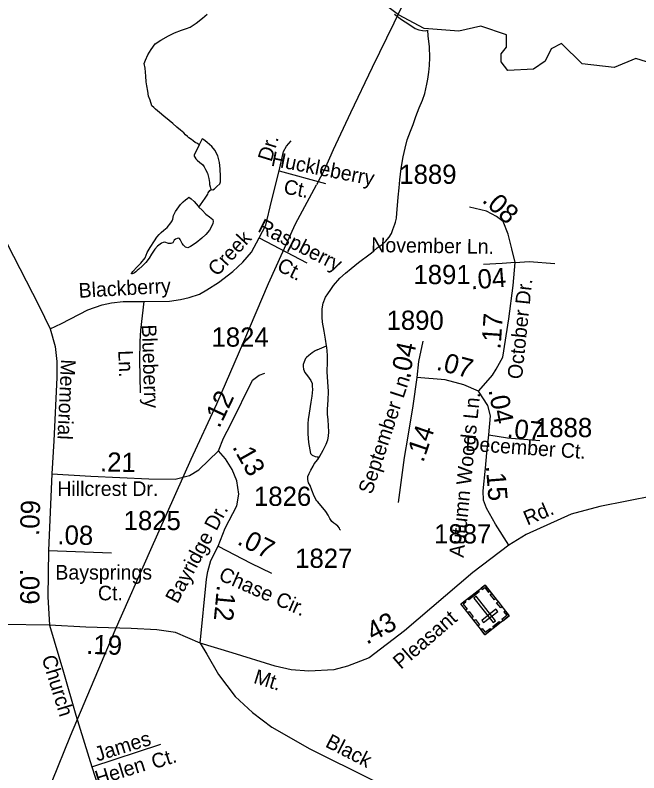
# Model space of a CAD drawing. Extents: x 2082433 to 2279600, y 546599 to 755198.
# Drawn here: x 2109649 to 2113702, y 655560 to 660486 of the extents above; entities that cross this region are included whole.
import ezdxf

# ---------------------------------------------------------------- set-up
doc = ezdxf.new("R2010")
doc.units = 0
for name, color, linetype in [('Exist Cultural Cemetery CELL', 7, 'Continuous'), ('Exist Hydrographic Creek Single Shore', 7, 'Continuous'), ('Exist Hydrographic Misc Water Feature', 7, 'Continuous'), ('Exist Road Non-System Type 51', 7, 'Continuous'), ('Exist Road Non-System Type 51 Label', 7, 'Continuous'), ('Exist Road Secondary Mileage Hundredths English Label', 7, 'Continuous'), ('Exist Road Secondary Type 51 Attributed', 7, 'Continuous'), ('Exist Road Secondary Type 51 Label', 7, 'Continuous'), ('Exist Road Secondary Type 51 Number Label', 7, 'Continuous'), ('Exist Utilities Electrical Transmission Line', 7, 'Continuous')]:
    doc.layers.add(name, color=color, linetype=linetype)

msp = doc.modelspace()

# ---------------------------------------------------------------- linework, layer by layer
at = {"layer": 'Exist Cultural Cemetery CELL'}
for points in [[(2112859.3, 656580.4), (2112702.4, 656457.9), (2112545.6, 656658.5), (2112702.5, 656781.1)], [(2112676.5, 656760.7), (2112683.6, 656751.6), (2112700.9, 656765.2), (2112725.8, 656733.3), (2112734.6, 656740.2), (2112702.6, 656781.1)], [(2112664.3, 656736.7), (2112597.5, 656684.4), (2112590.4, 656693.4), (2112657.3, 656745.6)], [(2112755.3, 656536.4), (2112770.1, 656547.9), (2112645.2, 656707.7), (2112630.5, 656696.2)], [(2112745.6, 656726), (2112772.3, 656691.8), (2112763.3, 656684.8), (2112736.6, 656719)], [(2112571.8, 656678.9), (2112578.8, 656669.9), (2112561.5, 656656.3), (2112586.4, 656624.5), (2112577.6, 656617.6), (2112545.6, 656658.5)], [(2112787, 656673), (2112813.7, 656638.9), (2112804.7, 656631.9), (2112778, 656666)], [(2112599.1, 656608.6), (2112625.8, 656574.4), (2112616.8, 656567.4), (2112590.1, 656601.6)], [(2112785.2, 656608.9), (2112773.7, 656623.6), (2112680.9, 656551.2), (2112692.4, 656536.4)], [(2112832.6, 656614.5), (2112823.7, 656607.6), (2112843.5, 656582.2), (2112811.5, 656557.2), (2112818.4, 656548.5), (2112859.3, 656580.4)], [(2112639.7, 656556.6), (2112666.3, 656522.5), (2112657.3, 656515.5), (2112630.7, 656549.6)], [(2112800.9, 656534.8), (2112760.1, 656502.9), (2112753, 656511.9), (2112793.9, 656543.8)], [(2112675.6, 656492), (2112684.6, 656499), (2112704.4, 656473.6), (2112736.4, 656498.6), (2112743.2, 656489.8), (2112702.3, 656457.9)]]:
    msp.add_lwpolyline(points, close=True, dxfattribs=at)
at = {"layer": 'Exist Hydrographic Creek Single Shore'}
msp.add_lwpolyline([(2114050.2, 660088), (2113683.3, 660203.7), (2113542.3, 660144.3), (2113333.3, 660168.2), (2113199.2, 660302.1), (2113133.2, 660267.4), (2113092.2, 660186.2), (2113017.3, 660135.3), (2112850.2, 660125.5), (2112808.2, 660182.1), (2112808.2, 660234.7), (2112841.2, 660276.7), (2112841.2, 660358.6), (2112674.3, 660414.5), (2112532.2, 660381.3), (2112307.2, 660399), (2112140.3, 660487.7), (2111940.2, 660639.4), (2111831.3, 660677.7), (2111656.2, 660661.6), (2111604.3, 660692.2)], dxfattribs=at)
at = {"layer": 'Exist Hydrographic Misc Water Feature'}
for p, q in [((2111611.6, 658309.2), (2111672.9, 658335.7)), ((2111615.5, 657614.2), (2111615.7, 657596.8))]:
    msp.add_line(p, q, dxfattribs=at)
for points in [[(2110845.5, 659642.4), (2110833.6, 659650.2), (2110819.7, 659658.4), (2110805.5, 659668.3), (2110795.5, 659676.3), (2110777.4, 659688.3), (2110769.4, 659696.1), (2110757.3, 659708), (2110745.2, 659720), (2110723.3, 659737.9), (2110699.3, 659757.7), (2110673.3, 659782), (2110650.9, 659801.6), (2110614.8, 659829.8), (2110587.4, 659853.4), (2110560.9, 659873.6), (2110551.1, 659885.3), (2110536.9, 659897.1), (2110526.7, 659933.2), (2110516.6, 659959), (2110510.9, 659991.1), (2110504.7, 660025.3), (2110500.4, 660053.1), (2110498.4, 660089.2), (2110494.3, 660141.2), (2110488.1, 660171), (2110496.1, 660192.9), (2110511.9, 660227), (2110533.6, 660263), (2110559.7, 660299.3), (2110595.6, 660323.4), (2110645.4, 660351.6), (2110685.2, 660371.5), (2110731.3, 660387.7), (2110763.1, 660397.9), (2110787.3, 660408), (2110824.8, 660434), (2110867, 660466), (2110897, 660492.3)], [(2112114.8, 660492.1), (2112158.9, 660456.3), (2112207.1, 660426.7), (2112249.1, 660398.8), (2112272.9, 660390.7), (2112297.1, 660385), (2112315.3, 660384.7), (2112330.9, 660387.2)], [(2111672.9, 658335.7), (2111666.1, 658378.8), (2111657.7, 658430.8), (2111645.6, 658490.6), (2111643.6, 658522.6), (2111645, 658576.7), (2111651, 658612.7), (2111666.5, 658652.5), (2111680.9, 658674.7), (2111701, 658702.9), (2111718.4, 658729), (2111760, 658775), (2111796.3, 658809.3), (2111832, 658839.2), (2111879.6, 658877.4), (2111955.3, 658933.7), (2111975.6, 658950.1), (2112001.2, 658972.2), (2112033.4, 658994.1), (2112055.5, 659014.3), (2112079.3, 659042.3), (2112095.1, 659066.3), (2112104.5, 659092.4), (2112116.6, 659126.6), (2112120.7, 659140.6), (2112126.3, 659166.6), (2112130.4, 659198.4), (2112134.1, 659248.5), (2112138.4, 659302.6), (2112143.7, 659362.7), (2112149.9, 659414.5), (2112157, 659488.4), (2112171, 659564.6), (2112182.9, 659620.8), (2112196.6, 659674.7), (2112218.1, 659730.6), (2112235.8, 659774.6), (2112253.8, 659826.6), (2112275.3, 659883), (2112296.9, 659932.9), (2112311, 659976.9), (2112324.6, 660037), (2112330.7, 660069.3), (2112338.3, 660115.1), (2112342.2, 660159.2), (2112343.8, 660211.3), (2112341.4, 660279), (2112333.4, 660351.2), (2112330.9, 660387.2)], [(2110845.5, 659642.4), (2110813.5, 659576.2), (2110811.9, 659568.3), (2110816, 659562.1), (2110823.6, 659552.4), (2110831.8, 659542.2), (2110849.8, 659528.5), (2110866.2, 659514.3), (2110877.9, 659500.4), (2110885.9, 659482.5), (2110898.2, 659458.8), (2110904.4, 659440.4), (2110908.3, 659422.7), (2110912.4, 659398.6), (2110912.2, 659384.9), (2110916.3, 659368.8), (2110918.3, 659360.8), (2110922.6, 659352.9)], [(2110922.6, 659352.9), (2110932.9, 659350.5), (2110944.6, 659356.8), (2110960.3, 659370.7), (2110978.4, 659389), (2110984.5, 659402.7), (2110984.1, 659436.8), (2110981.9, 659487), (2110977.8, 659528.6), (2110965.7, 659570.6), (2110947.8, 659608.6), (2110927.7, 659630.7), (2110897.4, 659658.4), (2110873.6, 659676.2), (2110863.8, 659680.5), (2110845.5, 659642.4)], [(2110842.9, 659238.4), (2110852.7, 659252.7), (2110868.7, 659274.6), (2110884.3, 659296.6), (2110900.5, 659322.5), (2110904.4, 659330.5), (2110914.4, 659344.8), (2110922.6, 659352.9)], [(2110842.9, 659238.4), (2110865, 659218.4), (2110889, 659192.5), (2110913, 659174.6), (2110933.3, 659156.6), (2110936.8, 659144.7), (2110933.1, 659130.6), (2110925.3, 659110.8), (2110911.3, 659088.9), (2110889.2, 659060.6), (2110861.5, 659036.8), (2110825.4, 659004.5), (2110789.5, 658982.4), (2110771.7, 658972.1), (2110757.3, 658976.3), (2110751.6, 658982.1), (2110743.6, 658990.2), (2110733.8, 659002.2), (2110721.5, 659028), (2110717.8, 659034.3), (2110709.6, 659036.3), (2110701.6, 659034.3), (2110691.5, 659030.1), (2110683.5, 659022), (2110673.5, 659006.1), (2110667.7, 659004.1), (2110661.4, 659001.8), (2110645.6, 659001.8), (2110621.4, 659009.9), (2110611.3, 659007.8), (2110599.7, 659003.9), (2110591.5, 658997.8), (2110573.8, 658983.9), (2110557.6, 658963.6), (2110535.7, 658931.6), (2110519.9, 658905.6), (2110498.2, 658877.3), (2110473.8, 658853.4), (2110452.2, 658833.5), (2110442.4, 658825.3), (2110432.5, 658817.1), (2110424.3, 658811.4), (2110416.5, 658805.3), (2110410.2, 658803.4), (2110406.3, 658803.2), (2110406.1, 658809.3), (2110410.2, 658813.1), (2110414.3, 658819.4), (2110442.2, 658849.3), (2110466.2, 658873.2), (2110493.9, 658907.5), (2110508, 658943.5), (2110527.7, 658975.4), (2110555.6, 659019.5), (2110569.3, 659041.7), (2110585.7, 659060), (2110597.2, 659073.6), (2110615.4, 659087.9), (2110637.4, 659105.6), (2110661.2, 659136.1), (2110669.2, 659147.9), (2110674.9, 659160), (2110679, 659184.1), (2110690.9, 659209.9), (2110722.9, 659254.1), (2110740.7, 659272.1), (2110756.9, 659284.2), (2110770.5, 659296.4), (2110778.5, 659302.1), (2110792.6, 659292.2), (2110812.9, 659274.1), (2110838.7, 659244.7), (2110842.9, 659238.4)], [(2111611.6, 658309.2), (2111597.9, 658303.2), (2111579.6, 658291), (2111557.5, 658272.8), (2111543.5, 658260.7), (2111535.9, 658253), (2111527.9, 658231), (2111521.8, 658214.9), (2111521.6, 658200.8), (2111523.6, 658185), (2111531.8, 658163.1), (2111548.2, 658141.2), (2111559.9, 658124.8), (2111570, 658111.1), (2111578.6, 658091.1), (2111580.2, 658073), (2111580.4, 658051.1), (2111576.3, 658009.2), (2111570.6, 657969.1), (2111560.5, 657899.2), (2111552.7, 657857), (2111551.1, 657831.3), (2111550.9, 657802.9), (2111551.5, 657763), (2111556.2, 657707.2), (2111564.8, 657658.8), (2111568.7, 657636.7), (2111579.2, 657625.5), (2111599.5, 657617.1), (2111615.5, 657614.2)], [(2111615.7, 657596.8), (2111629.4, 657618.6), (2111651.4, 657658.7), (2111671.1, 657697.1), (2111681.1, 657724.8), (2111684.8, 657749), (2111686.8, 657777), (2111686.4, 657814.8), (2111682.5, 657854.8), (2111678.2, 657891.1), (2111678, 657924.8), (2111683.8, 657982.8), (2111685.4, 658038.8), (2111681.3, 658102.8), (2111677, 658166.7), (2111678.8, 658230.9), (2111678.4, 658274.8), (2111674.3, 658326.9), (2111672.9, 658335.7)], [(2111616.5, 657321.3), (2111610.4, 657325.5), (2111592.7, 657359.4), (2111576.3, 657397.1), (2111566.1, 657427.1), (2111556.4, 657445.2), (2111550.5, 657468), (2111551.1, 657487.4), (2111559.3, 657506), (2111569.6, 657527.1), (2111585.3, 657552.7), (2111593.3, 657568.1), (2111615.7, 657596.8)], [(2111762.3, 657137.4), (2111760, 657142.2), (2111756.8, 657150.4), (2111746.5, 657162.9), (2111732.8, 657174.7), (2111720.7, 657183.5), (2111706.7, 657194.1), (2111693, 657214), (2111682.5, 657235), (2111669, 657258.6), (2111616.5, 657321.3)]]:
    msp.add_lwpolyline(points, dxfattribs=at)
at = {"layer": 'Exist Road Non-System Type 51'}
for p, q in [((2111364.8, 659472.9), (2111666.4, 659390.7)), ((2111235.8, 659037.5), (2111545.4, 658876.3))]:
    msp.add_line(p, q, dxfattribs=at)
for points in [[(2111364.8, 659472.9), (2111393.9, 659598.7), (2111413.2, 659634.2), (2111443.8, 659669.6)], [(2111235.8, 659037.5), (2111278.6, 659120.6), (2111315.7, 659275.4), (2111364.8, 659472.9)], [(2110485.2, 658624), (2110651.3, 658627.2), (2110723.9, 658636.9), (2110780.3, 658649.8), (2110846.4, 658672.3), (2110894.8, 658699.7), (2110970.6, 658748.1), (2111063.3, 658818.3), (2111127.8, 658879.5), (2111184.2, 658944), (2111235.8, 659037.5)], [(2112899.1, 658878.7), (2112989.4, 658883.6), (2113155.5, 658870.7)], [(2109875.8, 658447.1), (2109951.5, 658482.1), (2110122.4, 658569.1), (2110214.4, 658603), (2110275.6, 658615.9), (2110351.4, 658624), (2110485.2, 658624)], [(2110485.2, 658624), (2110464.3, 658436.9), (2110460.2, 658363.5), (2110457, 658242.6), (2110461.9, 658031.4)], [(2110147.9, 655598.7), (2110595.4, 655747.4)]]:
    msp.add_lwpolyline(points, dxfattribs=at)
at = {"layer": 'Exist Road Secondary Type 51 Attributed'}
for points in [[(2108462.9, 660302.2), (2108540.5, 660244.9), (2108599.1, 660178.7), (2108715, 660010.7), (2108771, 659938.1), (2108834.7, 659866.8), (2108982.9, 659756.1), (2109252.9, 659522.3), (2109347.6, 659430.4), (2109408.8, 659346.9), (2109513.2, 659159), (2109803.4, 658597.4), (2109875.8, 658447.1), (2109909.2, 658331.5), (2109919.6, 658234.8), (2109921, 658130.4), (2109901.5, 657718.4), (2109886.9, 657504.8)], [(2112899.1, 658878.7), (2112876.5, 658967.4), (2112852.3, 659062.5), (2112820.1, 659143.2), (2112778.1, 659177), (2112712, 659210.9), (2112602.4, 659236.7)], [(2112660.4, 658041.9), (2112722.5, 658112), (2112751.5, 658145.9), (2112775.7, 658184.6), (2112817.6, 658262), (2112856.3, 658511.9), (2112886.2, 658728.8), (2112899.1, 658878.7)], [(2112899.1, 658878.7), (2112814.4, 658871.5), (2112693.5, 658865)], [(2112299.2, 658366), (2112270.2, 658233.7), (2112258.9, 658130.5)], [(2110969.8, 657654.1), (2111002.3, 657735.1), (2111051.2, 657827.4), (2111190.7, 658113.6), (2111235.8, 658144.3), (2111271.3, 658158.8)], [(2112258.9, 658130.5), (2112233.1, 657945.1), (2112200.1, 657749.2), (2112177.5, 657610.5), (2112137.8, 657317.5)], [(2112660.4, 658041.9), (2112564.2, 658083), (2112443.2, 658114.9), (2112258.9, 658130.5)], [(2112728.2, 657756.5), (2112738.6, 657881.4), (2112720.1, 657948.3), (2112660.4, 658041.9)], [(2112858, 657039.7), (2112770.9, 657176.8), (2112712.8, 657280), (2112691.9, 657333.2), (2112690.3, 657392.9), (2112705.6, 657540.4), (2112713.6, 657640.4), (2112728.2, 657756.5)], [(2112728.2, 657756.5), (2112847.5, 657738.7), (2113057.8, 657719.9)], [(2109886.9, 657504.8), (2110141.6, 657489.5), (2110518.3, 657471.9), (2110689.2, 657468.6), (2110781.2, 657492.2), (2110843.2, 657528.9), (2110969.8, 657654.1)], [(2110967.4, 657032.5), (2111014.9, 657151), (2111089.1, 657296.1), (2111103.6, 657371.9), (2111090.7, 657459), (2111060.1, 657531.5), (2111016.5, 657600.9), (2110969.8, 657654.1)], [(2109886.9, 657504.8), (2109866.7, 657004.4)], [(2115497.5, 657329.1), (2115331.9, 657368.1), (2115011.2, 657391.7), (2114824.5, 657408.6), (2114453.8, 657424.6), (2114219.9, 657415), (2113799.4, 657360.9), (2113448.9, 657292.4), (2113262.7, 657241.4), (2112969.5, 657110.1), (2112858, 657039.7)], [(2112858, 657039.7), (2112622.2, 656863.2), (2112179.9, 656482.6), (2111949.3, 656308.5), (2111809.9, 656253.4), (2111719.6, 656230.3), (2111556.7, 656220.6), (2111443.8, 656228.7), (2111339, 656252.9), (2111059.6, 656339.4), (2110852, 656403)], [(2110852, 656403), (2110891.6, 656818), (2110900.9, 656869.3), (2110920.8, 656940.1), (2110967.4, 657032.5)], [(2110967.4, 657032.5), (2111180.2, 656922.8), (2111314.8, 656859.1)], [(2109866.7, 657004.4), (2109862.5, 656703.8), (2109871.6, 656520.8)], [(2109866.7, 657004.4), (2110275.5, 656989.8)], [(2109871.6, 656520.8), (2109567.4, 656524.1), (2109137, 656546.4), (2108852.2, 656555.9), (2108780.6, 656565.5), (2108713.7, 656595.7), (2108610.3, 656664.2), (2108221.1, 656940.7)], [(2109871.6, 656520.8), (2109962.7, 656213.9), (2110042.8, 655934.8), (2110147.9, 655598.7), (2110313.5, 655080.9), (2110424.8, 654705.1), (2110575.2, 654204), (2110603, 654098.3), (2110614.8, 653987.6), (2110613.4, 653908.3), (2110589.1, 653554), (2110576.5, 653314.7), (2110481.2, 652899.2), (2110382.2, 652602), (2110244.5, 652199.2), (2110176.9, 651965.1), (2110115.1, 651793.5)], [(2110852, 656403), (2110691.3, 656471.5), (2110569.5, 656490.6), (2110404, 656498.6), (2110108.1, 656508.1), (2109871.6, 656520.8)], [(2110852, 656403), (2110894.9, 656330.6), (2110969.7, 656200), (2111079.5, 656056.7), (2111190.9, 655953.2), (2111318.2, 655856.1), (2111564.1, 655715.9), (2111969.8, 655515.3), (2112954.1, 655004.7), (2113157.6, 654890.1), (2113349.2, 654780.6), (2113441.8, 654749.4), (2113575, 654719.1), (2113746, 654696.1)]]:
    msp.add_lwpolyline(points, dxfattribs=at)
at = {"layer": 'Exist Utilities Electrical Transmission Line'}
for points in [[(2115775.3, 671694), (2115732.3, 671513.3), (2115631.8, 670949.5), (2114899.1, 667825.5), (2114151.5, 664899), (2114080.9, 664592.8), (2114017.3, 664456.5), (2113811.3, 664031.8), (2113609.2, 663612.9), (2113421.1, 663214.4), (2113230.8, 662807.5), (2113066.3, 662458.9), (2112878.2, 662060.4), (2112715.6, 661715.7), (2112563.2, 661391.1), (2112442.4, 661132.7), (2112271.9, 660774), (2112109.6, 660433.4), (2111968.7, 660144.9), (2111828.1, 659850.4), (2111715.2, 659609.9), (2111659.8, 659481.6), (2111608.2, 659381.5)], [(2109771.7, 655210.9), (2110009.9, 655799.6), (2110299.7, 656488.3), (2110532, 657012.9), (2110794.1, 657599.5), (2110959, 657958), (2111135.7, 658364.3), (2111294.5, 658740.7), (2111471.2, 659129.3), (2111608.4, 659381.5)]]:
    msp.add_lwpolyline(points, dxfattribs=at)

# ---------------------------------------------------------------- texts
at = {"layer": 'Exist Road Non-System Type 51 Label'}
for s, rotation, p in [('Dr.', 72.9089, (2111314.3, 659527.6)), ('Huckleberry', 348.8792, (2111308.1, 659507.4)), ('Ct.', 348.8792, (2111388.5, 659327.3)), ('Raspberry', 333.0031, (2111219.6, 659082.2)), ('Creek', 47.1414, (2110961.5, 658782.3)), ('Ct.', 333.0031, (2111343.6, 658829.4)), ('Blackberry', 3.1821, (2110064.2, 658647.8)), ('Blueberry', 271.9078, (2110471.7, 658472.8)), ('Ln.', 272.0439, (2110319.2, 658305.7)), ('James', 17.2479, (2110182.8, 655633)), ('Ct.', 17.2479, (2110551.6, 655583.4)), ('Helen', 17.2479, (2110185.8, 655477))]:
    msp.add_text(s, height=95, rotation=rotation, dxfattribs=at).set_placement(p)
at = {"layer": 'Exist Road Secondary Mileage Hundredths English Label'}
for s, rotation, p in [('.08', 317.6062, (2112677.3, 659275.7)), ('.04', 4.2316, (2112612.2, 658702.8)), ('.17', 86.0175, (2112803, 658311.1)), ('.04', 77.8654, (2112208.7, 658117.8)), ('.07', 345.2464, (2112380.3, 658182.3)), ('.12', 64.5901, (2110975.8, 657795.4)), ('.04', 280.7211, (2112724.4, 658049.1)), ('.14', 71.2483, (2112300.8, 657573)), ('.07', 353.0899, (2112840.8, 657742.2)), ('.13', 299.4519, (2111057.4, 657678.8)), ('.21', 358.8625, (2110200, 657519.5)), ('.15', 274.4819, (2112707.7, 657555)), ('.09', 88.0102, (2109804.6, 657098.7)), ('.08', 359.0348, (2109923.2, 657045)), ('.07', 333.3233, (2111085.8, 657049)), ('.09', 270.3425, (2109681, 656886.5)), ('.12', 264.7209, (2110961.6, 656783.7)), ('.43', 28.0089, (2111933.8, 656392)), ('.19', 358.151, (2110109.9, 656333.8))]:
    msp.add_text(s, height=125, rotation=rotation, dxfattribs=at).set_placement(p)
at = {"layer": 'Exist Road Secondary Type 51 Label'}
for s, rotation, p in [('November Ln.', 359.1271, (2111962.4, 658945.6)), ('October Dr.', 84.0125, (2112942.1, 658115.7)), ('Memorial', 267.371, (2109947.9, 658249.8)), ('September Ln.', 71.8022, (2111966.7, 657365.7)), ('Autumn Woods Ln.', 84.2362, (2112563.1, 656956.4)), ('December Ct.', 356.0247, (2112572.2, 657654.9)), ('Bayridge Dr.', 61.8431, (2110703.5, 656654.5)), ('Rd.', 23.3259, (2112977.6, 657166.6)), ('Chase Cir.', 336.372, (2110964.9, 656816.4)), ('Pleasant', 40.9045, (2112155.4, 656229)), ('Church', 287.0647, (2109820.4, 656309.3)), ('Mt.', 342.7263, (2111192.9, 656145.2)), ('Black', 332.8584, (2111658.6, 655732.7))]:
    msp.add_text(s, height=95, rotation=rotation, dxfattribs=at).set_placement(p)
for s, p in [('Hillcrest Dr.', (2109923.4, 657360.1)), ('Baysprings', (2109910.6, 656816.5)), (' Ct.', (2110151.9, 656681.5))]:
    msp.add_text(s, height=95, dxfattribs=at).set_placement(p)
at = {"layer": 'Exist Road Secondary Type 51 Number Label'}
for s, p in [('1889', (2112145.6, 659389)), ('1891', (2112237.4, 658737.1)), ('1890', (2112062.7, 658439.7)), ('1824', (2110925.2, 658330.6)), ('1888', (2113027, 657742.2)), ('1826', (2111201.2, 657295.4)), ('1825', (2110354.3, 657138.1)), ('1887', (2112371.4, 657051.1)), ('1827', (2111468.7, 656892.5))]:
    msp.add_text(s, height=125, dxfattribs=at).set_placement(p)

doc.saveas('drawing.dxf')
